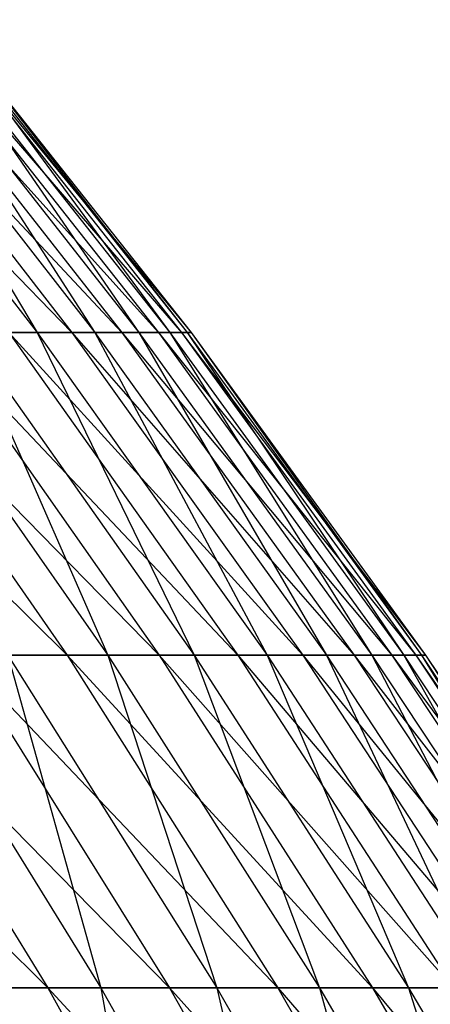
# Model space of a CAD drawing. Extents: x -125 to 125, y -143 to 0.
# Tile 401 of 406: x 46.7 to 49.29, y -50.82 to -44.62. Entities that reach past the tile are written whole.
import ezdxf

# ---------------------------------------------------------------- set-up
doc = ezdxf.new("R2010")
doc.units = 0
doc.header["$LTSCALE"] = 25.4
doc.layers.get('0').update_dxf_attribs({"linetype": 'CONTINUOUS'})

# ---------------------------------------------------------------- blocks, each defined once
blk = doc.blocks.new('NL2500027000_STL_3')
at = {"color": 0}
for p, q in [((45.1117, -44.6224, 10.0769), (47.0333, -46.5917, 8.442)), ((45.1117, -44.6224, 10.0769), (47.0333, -46.5917, 8.442)), ((45.2843, -44.6224, -9.2702), (46.8141, -46.5917, -9.5834)), ((45.2843, -44.6224, -9.2702), (46.8141, -46.5917, -9.5834)), ((45.4964, -44.6224, 8.1662), (47.3474, -46.5917, 6.4518)), ((45.4964, -44.6224, 8.1662), (47.3474, -46.5917, 6.4518)), ((45.4964, -44.6224, 8.1662), (47.0333, -46.5917, 8.442)), ((45.4964, -44.6224, 8.1662), (47.0333, -46.5917, 8.442)), ((45.6349, -44.6224, -7.353), (46.8141, -46.5917, -9.5834)), ((45.6349, -44.6224, -7.353), (46.8141, -46.5917, -9.5834)), ((45.6349, -44.6224, -7.353), (47.1765, -46.5917, -7.6014)), ((45.6349, -44.6224, -7.353), (47.1765, -46.5917, -7.6014)), ((45.8002, -44.6224, 6.2409), (47.5773, -46.5917, 4.45)), ((45.8002, -44.6224, 6.2409), (47.5773, -46.5917, 4.45)), ((45.8002, -44.6224, 6.2409), (47.3474, -46.5917, 6.4518)), ((45.8002, -44.6224, 6.2409), (47.3474, -46.5917, 6.4518)), ((45.9043, -44.6224, -5.4226), (47.1765, -46.5917, -7.6014)), ((45.9043, -44.6224, -5.4226), (47.1765, -46.5917, -7.6014)), ((45.9043, -44.6224, -5.4226), (47.455, -46.5917, -5.6058)), ((45.9043, -44.6224, -5.4226), (47.455, -46.5917, -5.6058)), ((46.0226, -44.6224, 4.3046), (47.7226, -46.5917, 2.4404)), ((46.0226, -44.6224, 4.3046), (47.7226, -46.5917, 2.4404)), ((46.0226, -44.6224, 4.3046), (47.5773, -46.5917, 4.45)), ((46.0226, -44.6224, 4.3046), (47.5773, -46.5917, 4.45)), ((46.0921, -44.6224, -3.4826), (47.455, -46.5917, -5.6058)), ((46.0921, -44.6224, -3.4826), (47.455, -46.5917, -5.6058)), ((46.0921, -44.6224, -3.4826), (47.6491, -46.5917, -3.6003)), ((46.0921, -44.6224, -3.4826), (47.6491, -46.5917, -3.6003)), ((46.1631, -44.6224, 2.3606), (47.7831, -46.5917, 0.4264)), ((46.1631, -44.6224, 2.3606), (47.7831, -46.5917, 0.4264)), ((46.1631, -44.6224, 2.3606), (47.7226, -46.5917, 2.4404)), ((46.1631, -44.6224, 2.3606), (47.7226, -46.5917, 2.4404)), ((46.1979, -44.6224, -1.5365), (47.6491, -46.5917, -3.6003)), ((46.1979, -44.6224, -1.5365), (47.6491, -46.5917, -3.6003)), ((46.1979, -44.6224, -1.5365), (47.7586, -46.5917, -1.5884)), ((46.1979, -44.6224, -1.5365), (47.7586, -46.5917, -1.5884)), ((46.2216, -44.6224, 0.4125), (47.7586, -46.5917, -1.5884)), ((46.2216, -44.6224, 0.4125), (47.7586, -46.5917, -1.5884)), ((46.2216, -44.6224, 0.4125), (47.7831, -46.5917, 0.4264)), ((46.2216, -44.6224, 0.4125), (47.7831, -46.5917, 0.4264)), ((44.9486, -46.5917, 16.2181), (47.0022, -48.6248, 14.7512)), ((44.9486, -46.5917, 16.2181), (47.0022, -48.6248, 14.7512)), ((45.5923, -46.5917, 14.3088), (47.5823, -48.6248, 12.7567)), ((45.5923, -46.5917, 14.3088), (47.5823, -48.6248, 12.7567)), ((45.5923, -46.5917, 14.3088), (47.0022, -48.6248, 14.7512)), ((45.5923, -46.5917, 14.3088), (47.0022, -48.6248, 14.7512)), ((45.8404, -46.5917, -13.4929), (47.258, -48.6248, -13.9101)), ((45.8404, -46.5917, -13.4929), (47.258, -48.6248, -13.9101)), ((46.155, -46.5917, 12.374), (48.0778, -48.6248, 10.7394)), ((46.155, -46.5917, 12.374), (48.0778, -48.6248, 10.7394)), ((46.155, -46.5917, 12.374), (47.5823, -48.6248, 12.7567)), ((46.155, -46.5917, 12.374), (47.5823, -48.6248, 12.7567)), ((46.8141, -46.5917, -9.5834), (46.3685, -46.5917, -11.5484)), ((46.3685, -46.5917, -11.5484), (47.258, -48.6248, -13.9101)), ((46.3685, -46.5917, -11.5484), (47.258, -48.6248, -13.9101)), ((46.3685, -46.5917, -11.5484), (47.8023, -48.6248, -11.9055)), ((46.3685, -46.5917, -11.5484), (47.8023, -48.6248, -11.9055)), ((46.8141, -46.5917, -9.5834), (46.3685, -46.5917, -11.5484)), ((46.6356, -46.5917, 10.4173), (47.0333, -46.5917, 8.442)), ((46.6356, -46.5917, 10.4173), (47.0333, -46.5917, 8.442)), ((46.6356, -46.5917, 10.4173), (48.4878, -48.6248, 8.7031)), ((46.6356, -46.5917, 10.4173), (48.4878, -48.6248, 8.7031)), ((46.6356, -46.5917, 10.4173), (48.0778, -48.6248, 10.7394)), ((46.6356, -46.5917, 10.4173), (48.0778, -48.6248, 10.7394)), ((47.1765, -46.5917, -7.6014), (46.8141, -46.5917, -9.5834)), ((46.8141, -46.5917, -9.5834), (47.8023, -48.6248, -11.9055)), ((46.8141, -46.5917, -9.5834), (47.8023, -48.6248, -11.9055)), ((46.8141, -46.5917, -9.5834), (48.2617, -48.6248, -9.8797)), ((46.8141, -46.5917, -9.5834), (48.2617, -48.6248, -9.8797)), ((47.1765, -46.5917, -7.6014), (46.8141, -46.5917, -9.5834)), ((47.0333, -46.5917, 8.442), (47.3474, -46.5917, 6.4518)), ((47.0333, -46.5917, 8.442), (47.3474, -46.5917, 6.4518)), ((47.0333, -46.5917, 8.442), (48.8115, -48.6248, 6.6513)), ((47.0333, -46.5917, 8.442), (48.8115, -48.6248, 6.6513)), ((47.0333, -46.5917, 8.442), (48.4878, -48.6248, 8.7031)), ((47.0333, -46.5917, 8.442), (48.4878, -48.6248, 8.7031)), ((47.455, -46.5917, -5.6058), (47.1765, -46.5917, -7.6014)), ((47.1765, -46.5917, -7.6014), (48.2617, -48.6248, -9.8797)), ((47.1765, -46.5917, -7.6014), (48.2617, -48.6248, -9.8797)), ((47.1765, -46.5917, -7.6014), (48.6353, -48.6248, -7.8364)), ((47.1765, -46.5917, -7.6014), (48.6353, -48.6248, -7.8364)), ((47.455, -46.5917, -5.6058), (47.1765, -46.5917, -7.6014)), ((47.3474, -46.5917, 6.4518), (47.5773, -46.5917, 4.45)), ((47.3474, -46.5917, 6.4518), (47.5773, -46.5917, 4.45)), ((47.3474, -46.5917, 6.4518), (49.0485, -48.6248, 4.5876)), ((47.3474, -46.5917, 6.4518), (49.0485, -48.6248, 4.5876)), ((47.3474, -46.5917, 6.4518), (48.8115, -48.6248, 6.6513)), ((47.3474, -46.5917, 6.4518), (48.8115, -48.6248, 6.6513)), ((47.6491, -46.5917, -3.6003), (47.455, -46.5917, -5.6058)), ((47.455, -46.5917, -5.6058), (48.6353, -48.6248, -7.8364)), ((47.455, -46.5917, -5.6058), (48.6353, -48.6248, -7.8364)), ((47.455, -46.5917, -5.6058), (48.9225, -48.6248, -5.7791)), ((47.455, -46.5917, -5.6058), (48.9225, -48.6248, -5.7791)), ((47.6491, -46.5917, -3.6003), (47.455, -46.5917, -5.6058)), ((47.5773, -46.5917, 4.45), (47.7226, -46.5917, 2.4404)), ((47.5773, -46.5917, 4.45), (47.7226, -46.5917, 2.4404)), ((47.5773, -46.5917, 4.45), (49.1983, -48.6248, 2.5158)), ((47.5773, -46.5917, 4.45), (49.1983, -48.6248, 2.5158)), ((47.5773, -46.5917, 4.45), (49.0485, -48.6248, 4.5876)), ((47.5773, -46.5917, 4.45), (49.0485, -48.6248, 4.5876)), ((47.7586, -46.5917, -1.5884), (47.6491, -46.5917, -3.6003)), ((47.6491, -46.5917, -3.6003), (48.9225, -48.6248, -5.7791)), ((47.6491, -46.5917, -3.6003), (48.9225, -48.6248, -5.7791)), ((47.6491, -46.5917, -3.6003), (49.1226, -48.6248, -3.7116)), ((47.6491, -46.5917, -3.6003), (49.1226, -48.6248, -3.7116)), ((47.7586, -46.5917, -1.5884), (47.6491, -46.5917, -3.6003)), ((47.7226, -46.5917, 2.4404), (47.7831, -46.5917, 0.4264)), ((47.7226, -46.5917, 2.4404), (47.7831, -46.5917, 0.4264)), ((47.7226, -46.5917, 2.4404), (49.2607, -48.6248, 0.4396)), ((47.7226, -46.5917, 2.4404), (49.2607, -48.6248, 0.4396)), ((47.7226, -46.5917, 2.4404), (49.1983, -48.6248, 2.5158)), ((47.7226, -46.5917, 2.4404), (49.1983, -48.6248, 2.5158)), ((47.7831, -46.5917, 0.4264), (47.7586, -46.5917, -1.5884)), ((47.7586, -46.5917, -1.5884), (49.1226, -48.6248, -3.7116)), ((47.7586, -46.5917, -1.5884), (49.1226, -48.6248, -3.7116)), ((47.7586, -46.5917, -1.5884), (49.2354, -48.6248, -1.6375)), ((47.7586, -46.5917, -1.5884), (49.2354, -48.6248, -1.6375)), ((47.7831, -46.5917, 0.4264), (47.7586, -46.5917, -1.5884)), ((47.7831, -46.5917, 0.4264), (49.2354, -48.6248, -1.6375)), ((47.7831, -46.5917, 0.4264), (49.2354, -48.6248, -1.6375)), ((47.7831, -46.5917, 0.4264), (49.2607, -48.6248, 0.4396)), ((47.7831, -46.5917, 0.4264), (49.2607, -48.6248, 0.4396)), ((44.7654, -48.6248, 20.5636), (46.8801, -50.7179, 19.1851)), ((44.7654, -48.6248, 20.5636), (46.8801, -50.7179, 19.1851)), ((45.5925, -48.6248, 18.6582), (47.6472, -50.7179, 17.1917)), ((45.5925, -48.6248, 18.6582), (47.6472, -50.7179, 17.1917)), ((45.5925, -48.6248, 18.6582), (46.8801, -50.7179, 19.1851)), ((45.5925, -48.6248, 18.6582), (46.8801, -50.7179, 19.1851)), ((45.9182, -48.6248, -17.8416), (47.215, -50.7179, -18.3454)), ((45.9182, -48.6248, -17.8416), (47.215, -50.7179, -18.3454)), ((46.3386, -48.6248, 16.7196), (47.0022, -48.6248, 14.7512)), ((46.3386, -48.6248, 16.7196), (47.0022, -48.6248, 14.7512)), ((46.3386, -48.6248, 16.7196), (48.3296, -50.7179, 15.1678)), ((46.3386, -48.6248, 16.7196), (48.3296, -50.7179, 15.1678)), ((46.3386, -48.6248, 16.7196), (47.6472, -50.7179, 17.1917)), ((46.3386, -48.6248, 16.7196), (47.6472, -50.7179, 17.1917)), ((47.258, -48.6248, -13.9101), (46.6295, -48.6248, -15.89)), ((46.6295, -48.6248, -15.89), (47.215, -50.7179, -18.3454)), ((46.6295, -48.6248, -15.89), (47.215, -50.7179, -18.3454)), ((46.6295, -48.6248, -15.89), (47.9464, -50.7179, -16.3387)), ((46.6295, -48.6248, -15.89), (47.9464, -50.7179, -16.3387)), ((47.258, -48.6248, -13.9101), (46.6295, -48.6248, -15.89)), ((47.0022, -48.6248, 14.7512), (47.5823, -48.6248, 12.7567)), ((47.0022, -48.6248, 14.7512), (47.5823, -48.6248, 12.7567)), ((47.0022, -48.6248, 14.7512), (48.926, -50.7179, 13.1169)), ((47.0022, -48.6248, 14.7512), (48.926, -50.7179, 13.1169)), ((47.0022, -48.6248, 14.7512), (48.3296, -50.7179, 15.1678)), ((47.0022, -48.6248, 14.7512), (48.3296, -50.7179, 15.1678)), ((47.8023, -48.6248, -11.9055), (47.258, -48.6248, -13.9101)), ((47.258, -48.6248, -13.9101), (47.9464, -50.7179, -16.3387)), ((47.258, -48.6248, -13.9101), (47.9464, -50.7179, -16.3387)), ((47.258, -48.6248, -13.9101), (48.5926, -50.7179, -14.3029)), ((47.258, -48.6248, -13.9101), (48.5926, -50.7179, -14.3029)), ((47.8023, -48.6248, -11.9055), (47.258, -48.6248, -13.9101)), ((47.5823, -48.6248, 12.7567), (48.0778, -48.6248, 10.7394)), ((47.5823, -48.6248, 12.7567), (48.0778, -48.6248, 10.7394)), ((47.5823, -48.6248, 12.7567), (49.4355, -50.7179, 11.0427)), ((47.5823, -48.6248, 12.7567), (49.4355, -50.7179, 11.0427)), ((47.5823, -48.6248, 12.7567), (48.926, -50.7179, 13.1169)), ((47.5823, -48.6248, 12.7567), (48.926, -50.7179, 13.1169)), ((48.2617, -48.6248, -9.8797), (47.8023, -48.6248, -11.9055)), ((47.8023, -48.6248, -11.9055), (48.5926, -50.7179, -14.3029)), ((47.8023, -48.6248, -11.9055), (48.5926, -50.7179, -14.3029)), ((47.8023, -48.6248, -11.9055), (49.1523, -50.7179, -12.2417)), ((47.8023, -48.6248, -11.9055), (49.1523, -50.7179, -12.2417)), ((48.2617, -48.6248, -9.8797), (47.8023, -48.6248, -11.9055)), ((48.0778, -48.6248, 10.7394), (48.4878, -48.6248, 8.7031)), ((48.0778, -48.6248, 10.7394), (48.4878, -48.6248, 8.7031)), ((48.0778, -48.6248, 10.7394), (49.8571, -50.7179, 8.9489)), ((48.0778, -48.6248, 10.7394), (49.8571, -50.7179, 8.9489)), ((48.0778, -48.6248, 10.7394), (49.4355, -50.7179, 11.0427)), ((48.0778, -48.6248, 10.7394), (49.4355, -50.7179, 11.0427)), ((48.6353, -48.6248, -7.8364), (48.2617, -48.6248, -9.8797)), ((48.2617, -48.6248, -9.8797), (49.1523, -50.7179, -12.2417)), ((48.2617, -48.6248, -9.8797), (49.1523, -50.7179, -12.2417)), ((48.2617, -48.6248, -9.8797), (49.6247, -50.7179, -10.1588)), ((48.2617, -48.6248, -9.8797), (49.6247, -50.7179, -10.1588)), ((48.6353, -48.6248, -7.8364), (48.2617, -48.6248, -9.8797)), ((48.4878, -48.6248, 8.7031), (48.8115, -48.6248, 6.6513)), ((48.4878, -48.6248, 8.7031), (48.8115, -48.6248, 6.6513)), ((48.4878, -48.6248, 8.7031), (50.19, -50.7179, 6.8391)), ((48.4878, -48.6248, 8.7031), (50.19, -50.7179, 6.8391)), ((48.4878, -48.6248, 8.7031), (49.8571, -50.7179, 8.9489)), ((48.4878, -48.6248, 8.7031), (49.8571, -50.7179, 8.9489)), ((48.9225, -48.6248, -5.7791), (48.6353, -48.6248, -7.8364)), ((48.6353, -48.6248, -7.8364), (49.6247, -50.7179, -10.1588)), ((48.6353, -48.6248, -7.8364), (49.6247, -50.7179, -10.1588)), ((48.6353, -48.6248, -7.8364), (50.0089, -50.7179, -8.0577)), ((48.6353, -48.6248, -7.8364), (50.0089, -50.7179, -8.0577)), ((48.9225, -48.6248, -5.7791), (48.6353, -48.6248, -7.8364)), ((48.8115, -48.6248, 6.6513), (49.0485, -48.6248, 4.5876)), ((48.8115, -48.6248, 6.6513), (49.0485, -48.6248, 4.5876)), ((48.8115, -48.6248, 6.6513), (50.4337, -50.7179, 4.7172)), ((48.8115, -48.6248, 6.6513), (50.4337, -50.7179, 4.7172)), ((48.8115, -48.6248, 6.6513), (50.19, -50.7179, 6.8391)), ((48.8115, -48.6248, 6.6513), (50.19, -50.7179, 6.8391)), ((49.1226, -48.6248, -3.7116), (48.9225, -48.6248, -5.7791)), ((48.9225, -48.6248, -5.7791), (50.0089, -50.7179, -8.0577)), ((48.9225, -48.6248, -5.7791), (50.0089, -50.7179, -8.0577)), ((48.9225, -48.6248, -5.7791), (50.3041, -50.7179, -5.9424)), ((48.9225, -48.6248, -5.7791), (50.3041, -50.7179, -5.9424)), ((49.1226, -48.6248, -3.7116), (48.9225, -48.6248, -5.7791)), ((49.0485, -48.6248, 4.5876), (49.1983, -48.6248, 2.5158)), ((49.0485, -48.6248, 4.5876), (49.1983, -48.6248, 2.5158)), ((49.0485, -48.6248, 4.5876), (50.5877, -50.7179, 2.5869)), ((49.0485, -48.6248, 4.5876), (50.5877, -50.7179, 2.5869)), ((49.0485, -48.6248, 4.5876), (50.4337, -50.7179, 4.7172)), ((49.0485, -48.6248, 4.5876), (50.4337, -50.7179, 4.7172)), ((49.2354, -48.6248, -1.6375), (49.1226, -48.6248, -3.7116)), ((49.1226, -48.6248, -3.7116), (50.3041, -50.7179, -5.9424)), ((49.1226, -48.6248, -3.7116), (50.3041, -50.7179, -5.9424)), ((49.1226, -48.6248, -3.7116), (50.5099, -50.7179, -3.8164)), ((49.1226, -48.6248, -3.7116), (50.5099, -50.7179, -3.8164)), ((49.2354, -48.6248, -1.6375), (49.1226, -48.6248, -3.7116)), ((49.1983, -48.6248, 2.5158), (49.2607, -48.6248, 0.4396)), ((49.1983, -48.6248, 2.5158), (49.2607, -48.6248, 0.4396)), ((49.1983, -48.6248, 2.5158), (50.6518, -50.7179, 0.452)), ((49.1983, -48.6248, 2.5158), (50.6518, -50.7179, 0.452)), ((49.1983, -48.6248, 2.5158), (50.5877, -50.7179, 2.5869)), ((49.1983, -48.6248, 2.5158), (50.5877, -50.7179, 2.5869)), ((49.2607, -48.6248, 0.4396), (49.2354, -48.6248, -1.6375)), ((49.2354, -48.6248, -1.6375), (50.5099, -50.7179, -3.8164)), ((49.2354, -48.6248, -1.6375), (50.5099, -50.7179, -3.8164)), ((49.2354, -48.6248, -1.6375), (50.6259, -50.7179, -1.6837)), ((49.2354, -48.6248, -1.6375), (50.6259, -50.7179, -1.6837)), ((49.2607, -48.6248, 0.4396), (49.2354, -48.6248, -1.6375)), ((49.2607, -48.6248, 0.4396), (50.6259, -50.7179, -1.6837)), ((49.2607, -48.6248, 0.4396), (50.6259, -50.7179, -1.6837)), ((49.2607, -48.6248, 0.4396), (50.6518, -50.7179, 0.452)), ((49.2607, -48.6248, 0.4396), (50.6518, -50.7179, 0.452)), ((46.0296, -50.7179, 21.1444), (46.8801, -50.7179, 19.1851)), ((46.0296, -50.7179, 21.1444), (46.8801, -50.7179, 19.1851)), ((47.215, -50.7179, -18.3454), (46.3996, -50.7179, -20.3196)), ((47.215, -50.7179, -18.3454), (46.3996, -50.7179, -20.3196)), ((46.8801, -50.7179, 19.1851), (47.6472, -50.7179, 17.1917)), ((46.8801, -50.7179, 19.1851), (47.6472, -50.7179, 17.1917)), ((46.8801, -50.7179, 19.1851), (48.8722, -52.8675, 17.6338)), ((46.8801, -50.7179, 19.1851), (48.8722, -52.8675, 17.6338)), ((46.8801, -50.7179, 19.1851), (48.0854, -52.8675, 19.6784)), ((46.8801, -50.7179, 19.1851), (48.0854, -52.8675, 19.6784)), ((47.9464, -50.7179, -16.3387), (47.215, -50.7179, -18.3454)), ((47.215, -50.7179, -18.3454), (47.5926, -52.8675, -20.842)), ((47.215, -50.7179, -18.3454), (47.5926, -52.8675, -20.842)), ((47.215, -50.7179, -18.3454), (48.4289, -52.8675, -18.8171)), ((47.215, -50.7179, -18.3454), (48.4289, -52.8675, -18.8171)), ((47.9464, -50.7179, -16.3387), (47.215, -50.7179, -18.3454)), ((47.6472, -50.7179, 17.1917), (48.3296, -50.7179, 15.1678)), ((47.6472, -50.7179, 17.1917), (48.3296, -50.7179, 15.1678)), ((47.6472, -50.7179, 17.1917), (49.5722, -52.8675, 15.5578)), ((47.6472, -50.7179, 17.1917), (49.5722, -52.8675, 15.5578)), ((47.6472, -50.7179, 17.1917), (48.8722, -52.8675, 17.6338)), ((47.6472, -50.7179, 17.1917), (48.8722, -52.8675, 17.6338)), ((48.5926, -50.7179, -14.3029), (47.9464, -50.7179, -16.3387)), ((47.9464, -50.7179, -16.3387), (48.4289, -52.8675, -18.8171)), ((47.9464, -50.7179, -16.3387), (48.4289, -52.8675, -18.8171)), ((47.9464, -50.7179, -16.3387), (49.1791, -52.8675, -16.7588)), ((47.9464, -50.7179, -16.3387), (49.1791, -52.8675, -16.7588)), ((48.5926, -50.7179, -14.3029), (47.9464, -50.7179, -16.3387)), ((48.3296, -50.7179, 15.1678), (48.926, -50.7179, 13.1169)), ((48.3296, -50.7179, 15.1678), (48.926, -50.7179, 13.1169)), ((48.3296, -50.7179, 15.1678), (50.184, -52.8675, 13.4542)), ((48.3296, -50.7179, 15.1678), (50.184, -52.8675, 13.4542)), ((48.3296, -50.7179, 15.1678), (49.5722, -52.8675, 15.5578)), ((48.3296, -50.7179, 15.1678), (49.5722, -52.8675, 15.5578)), ((49.1523, -50.7179, -12.2417), (48.5926, -50.7179, -14.3029)), ((48.5926, -50.7179, -14.3029), (49.1791, -52.8675, -16.7588)), ((48.5926, -50.7179, -14.3029), (49.1791, -52.8675, -16.7588)), ((48.5926, -50.7179, -14.3029), (49.8419, -52.8675, -14.6707)), ((48.5926, -50.7179, -14.3029), (49.8419, -52.8675, -14.6707)), ((49.1523, -50.7179, -12.2417), (48.5926, -50.7179, -14.3029)), ((48.926, -50.7179, 13.1169), (49.4355, -50.7179, 11.0427)), ((48.926, -50.7179, 13.1169), (49.4355, -50.7179, 11.0427)), ((48.926, -50.7179, 13.1169), (50.7065, -52.8675, 11.3266)), ((48.926, -50.7179, 13.1169), (50.7065, -52.8675, 11.3266)), ((48.926, -50.7179, 13.1169), (50.184, -52.8675, 13.4542)), ((48.926, -50.7179, 13.1169), (50.184, -52.8675, 13.4542)), ((49.6247, -50.7179, -10.1588), (49.1523, -50.7179, -12.2417)), ((49.1523, -50.7179, -12.2417), (49.8419, -52.8675, -14.6707)), ((49.1523, -50.7179, -12.2417), (49.8419, -52.8675, -14.6707)), ((49.1523, -50.7179, -12.2417), (50.4161, -52.8675, -12.5565)), ((49.1523, -50.7179, -12.2417), (50.4161, -52.8675, -12.5565)), ((49.6247, -50.7179, -10.1588), (49.1523, -50.7179, -12.2417))]:
    blk.add_line(p, q, dxfattribs=at)

msp = doc.modelspace()

# ---------------------------------------------------------------- block references
at = {"color": 253}
msp.add_blockref('NL2500027000_STL_3', (0, 0), dxfattribs=at)

doc.saveas('drawing.dxf')
